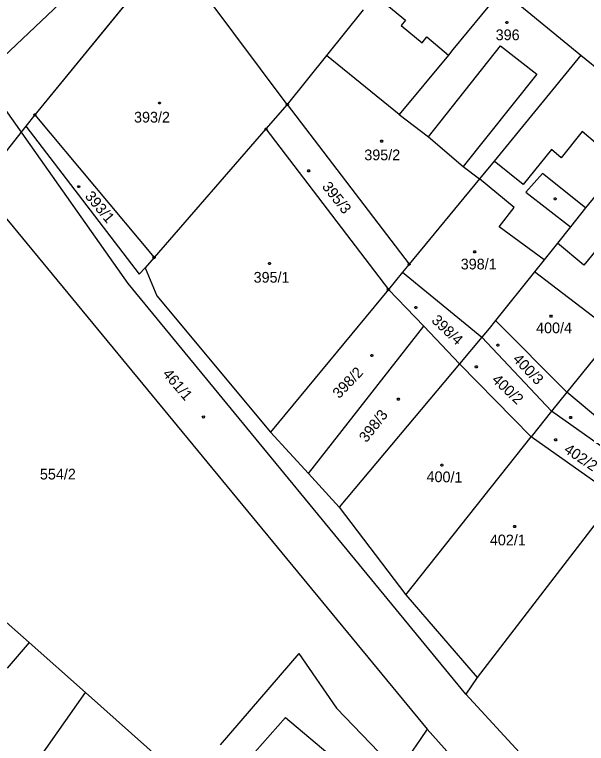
# Model space of a CAD drawing. Extents: x -634640 to -629202, y -1196156 to -1190068.
# Drawn here: x -631895.1 to -631804.5, y -1192457.5 to -1192341.9 of the extents above; entities that cross this region are included whole.
import ezdxf

# ---------------------------------------------------------------- set-up
doc = ezdxf.new("R2010")
doc.units = 0
for name, color, linetype in [('Obvod převzatý', 7, 'Continuous'), ('Vrstva 1', 7, 'Continuous'), ('Vrstva 2', 7, 'Continuous'), ('Vrstva 3', 7, 'Continuous'), ('Vrstva 4', 7, 'Continuous'), ('Vrstva 5', 7, 'Continuous'), ('Vrstva 7', 7, 'Continuous'), ('Vrstva 8', 7, 'Continuous')]:
    doc.layers.add(name, color=color, linetype=linetype)

msp = doc.modelspace()

# ---------------------------------------------------------------- linework, layer by layer
at = {"layer": 'Obvod převzatý'}
for points in [[(-631852.78, -1192309.47), (-631857.43, -1192315.35), (-631860.495, -1192319.155), (-631863.56, -1192322.96), (-631870.4, -1192331.45), (-631881.165, -1192344.625), (-631891.93, -1192357.8)], [(-631891.93, -1192357.8), (-631893.36, -1192359.56), (-631900.81, -1192368.98)]]:
    msp.add_lwpolyline(points, dxfattribs=at)
at = {"layer": 'Vrstva 1'}
for p, q in [((-631875.84, -1192328.57), (-631900.25, -1192351.76)), ((-631870.4, -1192331.45), (-631891.93, -1192357.8)), ((-631851.91, -1192356.15), (-631870.4, -1192331.45)), ((-631817.92, -1192338.02), (-631825.64, -1192347.45)), ((-631817.92, -1192338.02), (-631805.35, -1192348.31)), ((-631839.86, -1192341.15), (-631845.68, -1192348.4)), ((-631845.68, -1192348.4), (-631851.91, -1192356.15)), ((-631834.18, -1192357.71), (-631845.68, -1192348.4)), ((-631826.35, -1192348.31), (-631834.18, -1192357.71)), ((-631825.64, -1192347.45), (-631826.35, -1192348.31)), ((-631805.35, -1192348.31), (-631819.1, -1192365.13)), ((-631805.35, -1192348.31), (-631793.28, -1192358.22)), ((-631877.13, -1192384.52), (-631900.25, -1192351.76)), ((-631851.91, -1192356.15), (-631855.29, -1192360.03)), ((-631851.91, -1192356.15), (-631832.58, -1192381.49)), ((-631891.93, -1192357.8), (-631893.36, -1192359.56)), ((-631891.93, -1192357.8), (-631873.02, -1192380.42)), ((-631834.18, -1192357.71), (-631829.51, -1192361.29)), ((-631893.36, -1192359.56), (-631875.39, -1192383.03)), ((-631855.29, -1192360.03), (-631873.02, -1192380.42)), ((-631855.29, -1192360.03), (-631835.87, -1192385.48)), ((-631829.51, -1192361.29), (-631824.02, -1192365.99)), ((-631797.64, -1192363.85), (-631804.61, -1192372.56)), ((-631819.1, -1192365.13), (-631821.41, -1192367.96)), ((-631824.02, -1192365.99), (-631821.41, -1192367.96)), ((-631821.41, -1192367.96), (-631832.58, -1192381.49)), ((-631815.95, -1192372.49), (-631821.41, -1192367.96)), ((-631900.81, -1192368.98), (-631829.73, -1192455.18)), ((-631818.32, -1192375.54), (-631815.95, -1192372.49)), ((-631804.61, -1192372.56), (-631807.01, -1192375.56)), ((-631811.18, -1192380.77), (-631818.32, -1192375.54)), ((-631807.01, -1192375.56), (-631809.07, -1192378.13)), ((-631809.07, -1192378.13), (-631811.18, -1192380.77)), ((-631873.02, -1192380.42), (-631874.45, -1192382.06)), ((-631832.58, -1192381.49), (-631833.62, -1192382.75)), ((-631811.18, -1192380.77), (-631812.69, -1192382.66)), ((-631875.39, -1192383.03), (-631874.45, -1192382.06)), ((-631874.45, -1192382.06), (-631872.61, -1192386.49)), ((-631833.62, -1192382.75), (-631835.87, -1192385.48)), ((-631833.62, -1192382.75), (-631821.04, -1192393.02)), ((-631812.69, -1192382.66), (-631818.89, -1192390.41)), ((-631800.03, -1192392.4), (-631812.69, -1192382.66)), ((-631823.59, -1192449.64), (-631877.13, -1192384.52)), ((-631872.61, -1192386.49), (-631854.56, -1192408.12)), ((-631835.87, -1192385.48), (-631854.56, -1192408.12)), ((-631835.87, -1192385.48), (-631830.28, -1192391.31)), ((-631818.89, -1192390.41), (-631819.9, -1192391.67)), ((-631818.89, -1192390.41), (-631807.6, -1192401.74)), ((-631848.55, -1192414.67), (-631830.28, -1192391.31)), ((-631830.28, -1192391.31), (-631824.59, -1192397.25)), ((-631819.9, -1192391.67), (-631821.04, -1192393.02)), ((-631821.04, -1192393.02), (-631824.59, -1192397.25)), ((-631821.04, -1192393.02), (-631810.03, -1192404.8)), ((-631800.03, -1192392.4), (-631807.6, -1192401.74)), ((-631824.59, -1192397.25), (-631843.67, -1192419.98)), ((-631824.59, -1192397.25), (-631813.25, -1192408.87)), ((-631807.6, -1192401.74), (-631810.03, -1192404.8)), ((-631798.81, -1192409.12), (-631807.6, -1192401.74)), ((-631810.03, -1192404.8), (-631813.25, -1192408.87)), ((-631796.62, -1192414.24), (-631810.03, -1192404.8)), ((-631932.42, -1192406.53), (-631892.82, -1192441.46)), ((-631854.56, -1192408.12), (-631848.55, -1192414.67)), ((-631833.1, -1192433.91), (-631813.25, -1192408.87)), ((-631799.8, -1192418.38), (-631813.25, -1192408.87)), ((-631848.55, -1192414.67), (-631843.67, -1192419.98)), ((-631843.67, -1192419.98), (-631833.1, -1192433.91)), ((-631800.47, -1192419.24), (-631821.78, -1192446.99)), ((-631833.1, -1192433.91), (-631821.78, -1192446.99)), ((-631892.82, -1192441.46), (-631896.32, -1192445.53)), ((-631892.82, -1192441.46), (-631883.88, -1192449.4)), ((-631850.08, -1192443.2), (-631862.56, -1192457.66)), ((-631850.08, -1192443.2), (-631844.09, -1192451.86)), ((-631821.78, -1192446.99), (-631823.59, -1192449.64)), ((-631900.61, -1192473.07), (-631883.88, -1192449.4)), ((-631883.88, -1192449.4), (-631867.79, -1192463.71)), ((-631807.26, -1192467.4), (-631823.59, -1192449.64)), ((-631844.09, -1192451.86), (-631834.36, -1192461.98)), ((-631859.09, -1192461.14), (-631852.19, -1192453.33)), ((-631852.19, -1192453.33), (-631844.49, -1192459.86)), ((-631829.73, -1192455.18), (-631830.86, -1192456.83)), ((-631829.73, -1192455.18), (-631822.13, -1192463.62)), ((-631830.86, -1192456.83), (-631834.36, -1192461.98))]:
    msp.add_line(p, q, dxfattribs=at)
at = {"layer": 'Vrstva 3'}
for points in [[(-631872.07, -1192355.76), (-631871.98, -1192355.91), (-631872.07, -1192356.06), (-631872.25, -1192356.06), (-631872.34, -1192355.91), (-631872.25, -1192355.76), (-631872.07, -1192355.76)], [(-631836.85, -1192361.8), (-631836.76, -1192361.95), (-631836.85, -1192362.1), (-631837.03, -1192362.1), (-631837.12, -1192361.95), (-631837.03, -1192361.8), (-631836.85, -1192361.8)], [(-631848.42, -1192366.52), (-631848.33, -1192366.67), (-631848.42, -1192366.82), (-631848.6, -1192366.82), (-631848.69, -1192366.67), (-631848.6, -1192366.52), (-631848.42, -1192366.52)], [(-631884.87, -1192369.03), (-631884.78, -1192369.18), (-631884.87, -1192369.33), (-631885.05, -1192369.33), (-631885.14, -1192369.18), (-631885.05, -1192369.03), (-631884.87, -1192369.03)], [(-631822.1, -1192379.36), (-631822.01, -1192379.51), (-631822.1, -1192379.66), (-631822.28, -1192379.66), (-631822.37, -1192379.51), (-631822.28, -1192379.36), (-631822.1, -1192379.36)], [(-631854.63, -1192381.21), (-631854.54, -1192381.36), (-631854.63, -1192381.51), (-631854.81, -1192381.51), (-631854.9, -1192381.36), (-631854.81, -1192381.21), (-631854.63, -1192381.21)], [(-631831.43, -1192388.18), (-631831.34, -1192388.33), (-631831.43, -1192388.48), (-631831.61, -1192388.48), (-631831.7, -1192388.33), (-631831.61, -1192388.18), (-631831.43, -1192388.18)], [(-631809.99, -1192389.55), (-631809.9, -1192389.7), (-631809.99, -1192389.85), (-631810.17, -1192389.85), (-631810.26, -1192389.7), (-631810.17, -1192389.55), (-631809.99, -1192389.55)], [(-631818.43, -1192394.16), (-631818.34, -1192394.31), (-631818.43, -1192394.46), (-631818.61, -1192394.46), (-631818.7, -1192394.31), (-631818.61, -1192394.16), (-631818.43, -1192394.16)], [(-631838.41, -1192395.8), (-631838.32, -1192395.95), (-631838.41, -1192396.1), (-631838.59, -1192396.1), (-631838.68, -1192395.95), (-631838.59, -1192395.8), (-631838.41, -1192395.8)], [(-631821.86, -1192397.59), (-631821.77, -1192397.74), (-631821.86, -1192397.89), (-631822.04, -1192397.89), (-631822.13, -1192397.74), (-631822.04, -1192397.59), (-631821.86, -1192397.59)], [(-631834.22, -1192402.74), (-631834.13, -1192402.89), (-631834.22, -1192403.04), (-631834.4, -1192403.04), (-631834.49, -1192402.89), (-631834.4, -1192402.74), (-631834.22, -1192402.74)], [(-631865.027, -1192405.674), (-631865.086, -1192405.839), (-631865.259, -1192405.865), (-631865.373, -1192405.726), (-631865.314, -1192405.561), (-631865.141, -1192405.535), (-631865.027, -1192405.674)], [(-631806.89, -1192405.62), (-631806.8, -1192405.77), (-631806.89, -1192405.92), (-631807.07, -1192405.92), (-631807.16, -1192405.77), (-631807.07, -1192405.62), (-631806.89, -1192405.62)], [(-631809.28, -1192409.18), (-631809.19, -1192409.33), (-631809.28, -1192409.48), (-631809.46, -1192409.48), (-631809.55, -1192409.33), (-631809.46, -1192409.18), (-631809.28, -1192409.18)], [(-631827.31, -1192413.19), (-631827.22, -1192413.34), (-631827.31, -1192413.49), (-631827.49, -1192413.49), (-631827.58, -1192413.34), (-631827.49, -1192413.19), (-631827.31, -1192413.19)], [(-631815.77, -1192422.93), (-631815.68, -1192423.08), (-631815.77, -1192423.23), (-631815.95, -1192423.23), (-631816.04, -1192423.08), (-631815.95, -1192422.93), (-631815.77, -1192422.93)]]:
    msp.add_lwpolyline(points, dxfattribs=at)
at = {"layer": 'Vrstva 4'}
for p, q in [((-631829.51, -1192361.29), (-631818.08, -1192346.85)), ((-631818.08, -1192346.85), (-631812.35, -1192351.32)), ((-631812.35, -1192351.32), (-631824.02, -1192365.99)), ((-631805.14, -1192360.44), (-631808.48, -1192364.58)), ((-631803.02, -1192362.24), (-631805.14, -1192360.44)), ((-631810.04, -1192363.29), (-631814.52, -1192368.85)), ((-631808.48, -1192364.58), (-631810.04, -1192363.29)), ((-631814.52, -1192368.85), (-631819.1, -1192365.13)), ((-631792.7, -1192366.57), (-631804.87, -1192381.63)), ((-631811.43, -1192367.1), (-631814.08, -1192370.07)), ((-631804.61, -1192372.56), (-631811.43, -1192367.1)), ((-631814.08, -1192370.07), (-631807.01, -1192375.56)), ((-631804.87, -1192381.63), (-631809.07, -1192378.13))]:
    msp.add_line(p, q, dxfattribs=at)
msp.add_lwpolyline([(-631837.84, -1192338.84), (-631833.18, -1192342.75), (-631833.85, -1192343.6), (-631830.54, -1192346.35), (-631829.8, -1192345.43), (-631826.35, -1192348.31)], dxfattribs=at)
at = {"layer": 'Vrstva 5'}
for points in [[(-631817.01, -1192342.98), (-631816.92, -1192343.13), (-631817.01, -1192343.28), (-631817.19, -1192343.28), (-631817.28, -1192343.13), (-631817.19, -1192342.98), (-631817.01, -1192342.98)], [(-631809.34, -1192370.96), (-631809.25, -1192371.11), (-631809.34, -1192371.26), (-631809.52, -1192371.26), (-631809.61, -1192371.11), (-631809.52, -1192370.96), (-631809.34, -1192370.96)]]:
    msp.add_lwpolyline(points, dxfattribs=at)
at = {"layer": 'Vrstva 8'}
for points in [[(-631851.82, -1192356), (-631851.73, -1192356.15), (-631851.82, -1192356.3), (-631852, -1192356.3), (-631852.09, -1192356.15), (-631852, -1192356), (-631851.82, -1192356)], [(-631891.84, -1192357.65), (-631891.75, -1192357.8), (-631891.84, -1192357.95), (-631892.02, -1192357.95), (-631892.11, -1192357.8), (-631892.02, -1192357.65), (-631891.84, -1192357.65)], [(-631855.2, -1192359.88), (-631855.11, -1192360.03), (-631855.2, -1192360.18), (-631855.38, -1192360.18), (-631855.47, -1192360.03), (-631855.38, -1192359.88), (-631855.2, -1192359.88)], [(-631872.93, -1192380.27), (-631872.84, -1192380.42), (-631872.93, -1192380.57), (-631873.11, -1192380.57), (-631873.2, -1192380.42), (-631873.11, -1192380.27), (-631872.93, -1192380.27)], [(-631832.49, -1192381.34), (-631832.4, -1192381.49), (-631832.49, -1192381.64), (-631832.67, -1192381.64), (-631832.76, -1192381.49), (-631832.67, -1192381.34), (-631832.49, -1192381.34)], [(-631835.78, -1192385.33), (-631835.69, -1192385.48), (-631835.78, -1192385.63), (-631835.96, -1192385.63), (-631836.05, -1192385.48), (-631835.96, -1192385.33), (-631835.78, -1192385.33)]]:
    msp.add_lwpolyline(points, dxfattribs=at)

# ---------------------------------------------------------------- texts
at = {"layer": 'Vrstva 2'}
for s, p in [('396', (-631818.863, -1192345.95)), ('393/2', (-631876.198, -1192359.01)), ('395/2', (-631839.693, -1192364.99)), ('398/1', (-631824.403, -1192382.3)), ('395/1', (-631857.243, -1192384.4)), ('400/4', (-631812.453, -1192392.42)), ('554/2', (-631891.123, -1192415.61)), ('402/1', (-631819.784, -1192426.05))]:
    msp.add_text(s, height=1.7, dxfattribs=at).set_placement(p)
for s, rotation, p in [('395/3', 308.53777, (-631846.492, -1192369.206)), ('393/1', 309.79828, (-631884.09, -1192370.741)), ('398/4', 316.78836, (-631829.167, -1192390.543)), ('400/3', 313.92358, (-631816.275, -1192396.641)), ('398/2', 46.29499, (-631843.676, -1192402.878)), ('400/2', 316.78836, (-631819.587, -1192399.953)), ('398/3', 52.08186, (-631839.354, -1192409.863)), ('402/2', 326.01299, (-631808.173, -1192411.203)), ('400/1', 358.61428, (-631829.843, -1192415.976))]:
    msp.add_text(s, height=1.7, rotation=rotation, dxfattribs=at).set_placement(p)
at = {"layer": 'Vrstva 7'}
msp.add_text('461/1', height=1.7, rotation=310.37124, dxfattribs=at).set_placement((-631871.775, -1192398.933))

doc.saveas('drawing.dxf')
